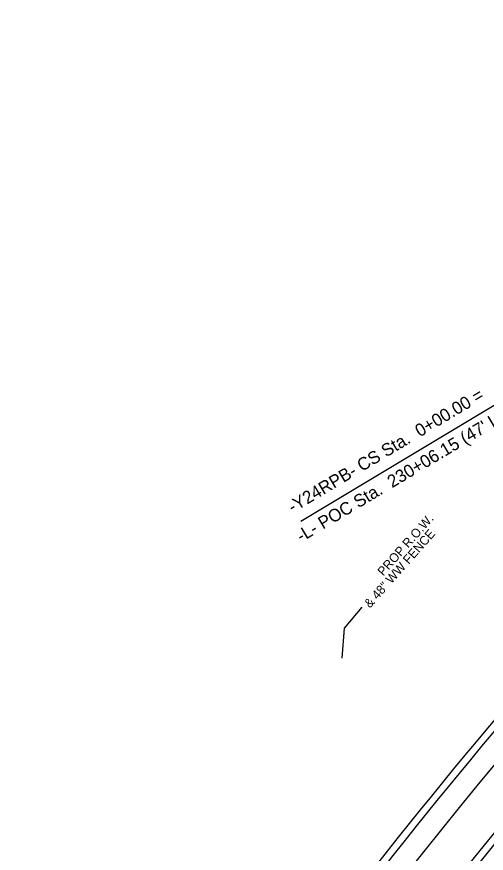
# Model space of a CAD drawing. Extents: x 2389694 to 2405615, y 547005 to 573532.
# Drawn here: x 2400521 to 2400781.5, y 569869.9 to 570334.3 of the extents above; entities that cross this region are included whole.
import ezdxf

# ---------------------------------------------------------------- set-up
doc = ezdxf.new("R2010")
doc.units = 0
for name, color, linetype in [('Prop Cable Guiderail Single Face', 7, 'Continuous'), ('Prop DSN Text', 7, 'Continuous'), ('Prop EOT', 7, 'Continuous'), ('Prop Horizontal Alignment', 7, 'Continuous'), ('Prop Horizontal Alignment Curve and Spiral Data', 7, 'Continuous'), ('Prop Lane Lines', 7, 'Continuous')]:
    doc.layers.add(name, color=color, linetype=linetype)

msp = doc.modelspace()

# ---------------------------------------------------------------- linework, layer by layer
at = {"layer": 'Prop Cable Guiderail Single Face'}
msp.add_arc((2403051.7, 568034.46), 2904, 119.41161, 162.0892, dxfattribs=at)
at = {"layer": 'Prop DSN Text'}
for p, q in [((2400712.39, 570006.47), (2400702.69, 569994.82)), ((2400702.69, 569994.82), (2400701.36, 569978.29))]:
    msp.add_line(p, q, dxfattribs=at)
at = {"layer": 'Prop EOT'}
for radius, start, end in [(2923, 119.41161, 180.94658), (2919, 119.41161, 162.43732), (2881, 119.41161, 165.38993), (2877, 119.41161, 180.94658), (2963, 136.77855, 142.82813), (2959, 136.77855, 142.82813)]:
    msp.add_arc((2403051.7, 568034.46), radius, start, end, dxfattribs=at)
at = {"layer": 'Prop Horizontal Alignment'}
msp.add_arc((2403051.7, 568034.46), 2900, 119.41161, 180.94658, dxfattribs=at)
at = {"layer": 'Prop Horizontal Alignment Curve and Spiral Data'}
msp.add_line((2400678.61, 570054.2), (2400814.79, 570136.03), dxfattribs=at)
at = {"layer": 'Prop Lane Lines'}
for radius, start, end in [(2947, 129.29029, 148.75528), (2853, 131.16509, 154.68244)]:
    msp.add_arc((2403051.7, 568034.46), radius, start, end, dxfattribs=at)

# ---------------------------------------------------------------- texts
at = {"layer": 'Prop DSN Text'}
for s, p in [('PROP R.O.W.', (2400724.41, 570023.48)), ('& 48" WW FENCE', (2400717.01, 570005.69))]:
    msp.add_text(s, height=5, rotation=48.5027, dxfattribs=at).set_placement(p)
at = {"layer": 'Prop Horizontal Alignment Curve and Spiral Data'}
for s, p in [('-Y24RPB- CS Sta.  0+00.00 =', (2400674.09, 570058.63)), ("-L- POC Sta.  230+06.15 (47' LT)", (2400678.81, 570042.37))]:
    msp.add_text(s, height=7, rotation=30.8477, dxfattribs=at).set_placement(p)

doc.saveas('drawing.dxf')
